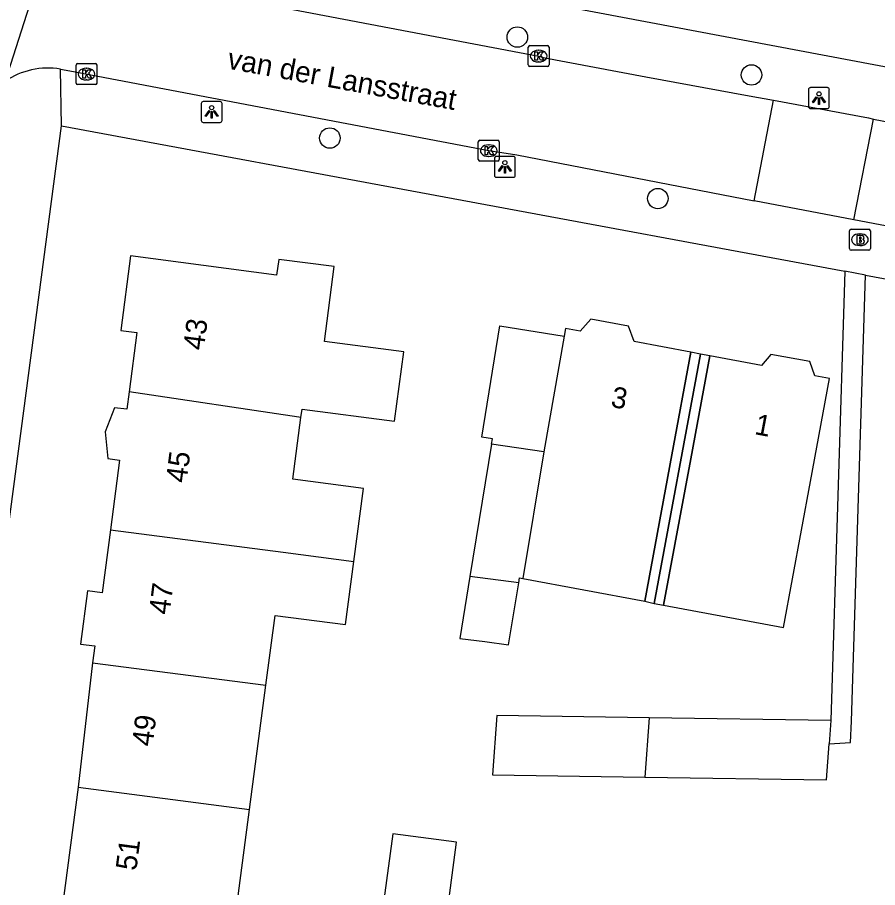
# Model space of a CAD drawing. Extents: x 161258 to 161838, y 380836 to 381727.
# Drawn here: x 161739.61 to 161780.75, y 381501.61 to 381543.22 of the extents above; entities that cross this region are included whole.
import ezdxf

# ---------------------------------------------------------------- set-up
doc = ezdxf.new("R2010")
doc.units = 0
for name, color, linetype in [('IMGEO_Boom', 7, 'Continuous'), ('IMGEO_Brandkraan', 7, 'Continuous'), ('IMGEO_Kolk', 7, 'Continuous'), ('IMGEO_Lichtpunt', 7, 'Continuous'), ('IMGEO_Openbare_ruimte_label', 7, 'Continuous'), ('IMGEO_Pand', 7, 'Continuous'), ('IMGEO_Pand_nummerreeks', 7, 'Continuous'), ('IMGEO_Pand_overbouw', 7, 'Continuous'), ('IMGEO_Rijbaan_lokaal_open', 7, 'Continuous'), ('IMGEO_Voetpad_open', 7, 'Continuous')]:
    doc.layers.add(name, color=color, linetype=linetype)

msp = doc.modelspace()

# ---------------------------------------------------------------- linework, layer by layer
at = {"layer": 'IMGEO_Boom'}
for centre in [(161763.515, 381542.283), (161774.714, 381540.47), (161754.551, 381537.454), (161770.236, 381534.559)]:
    msp.add_circle(centre, 0.489, dxfattribs=at)
at = {"layer": 'IMGEO_Brandkraan'}
for p, q in [((161779.399, 381532.167), (161779.399, 381533.019)), ((161779.474, 381533.093), (161780.326, 381533.093)), ((161779.887, 381532.873), (161779.912, 381532.873)), ((161780.4, 381533.019), (161780.4, 381532.167)), ((161779.91, 381532.313), (161779.885, 381532.313)), ((161780.326, 381532.093), (161779.474, 381532.093))]:
    msp.add_line(p, q, dxfattribs=at)
for points in [[(161779.399, 381532.167), (161779.399, 381533.019)], [(161779.474, 381533.093), (161780.326, 381533.093)], [(161779.747, 381532.793), (161779.747, 381532.393), (161779.96, 381532.393)], [(161779.978, 381532.793), (161779.747, 381532.793)], [(161780.4, 381533.019), (161780.4, 381532.167)], [(161779.926, 381532.712), (161779.872, 381532.712), (161779.872, 381532.636)], [(161779.872, 381532.636), (161779.925, 381532.636)], [(161779.934, 381532.56), (161779.872, 381532.56), (161779.872, 381532.479)], [(161779.872, 381532.479), (161779.934, 381532.479)], [(161780.326, 381532.093), (161779.474, 381532.093)]]:
    msp.add_lwpolyline(points, dxfattribs=at)
for centre, radius, start, end in [((161779.476, 381533.017), 0.0765, 91.552, 178.448), ((161779.476, 381533.017), 0.0765, 91.552, 178.448), ((161779.982, 381532.648), 0.145, 59.4692, 91.5367), ((161780.007, 381532.695), 0.0922, 285.5137, 58.1501), ((161780.324, 381533.017), 0.0765, 1.552, 88.448), ((161780.324, 381533.017), 0.0765, 1.552, 88.448), ((161779.927, 381532.674), 0.0379, 267.8285, 90.9355), ((161779.935, 381532.519), 0.0404, 269.8759, 90.5077), ((161779.966, 381532.644), 0.251, 268.6676, 293.5347), ((161780.012, 381532.503), 0.105, 301.3115, 78.989), ((161779.476, 381532.169), 0.0765, 181.552, 268.448), ((161779.476, 381532.169), 0.0765, 181.552, 268.448), ((161780.324, 381532.169), 0.0765, 271.552, 358.448), ((161780.324, 381532.169), 0.0765, 271.552, 358.448)]:
    msp.add_arc(centre, radius, start, end, dxfattribs=at)
for centre, major_axis, ratio, start_param, end_param in [((161779.886, 381532.593), (-0.387, 0.002), 0.722429, 4.712389, 7.853982), ((161779.911, 381532.593), (-0.39, 0.002), 0.717154, 1.570796, 4.712389)]:
    msp.add_ellipse(centre, major_axis=major_axis, ratio=ratio, start_param=start_param, end_param=end_param, dxfattribs=at)
at = {"layer": 'IMGEO_Kolk'}
for p, q in [((161764.035, 381540.947), (161764.035, 381541.799)), ((161764.11, 381541.873), (161764.962, 381541.873)), ((161764.523, 381541.653), (161764.548, 381541.653)), ((161765.036, 381541.799), (161765.036, 381540.947)), ((161764.546, 381541.093), (161764.521, 381541.093)), ((161742.412, 381540.086), (161742.412, 381540.938)), ((161742.487, 381541.012), (161743.339, 381541.012)), ((161742.9, 381540.792), (161742.925, 381540.792)), ((161743.413, 381540.938), (161743.413, 381540.086)), ((161764.962, 381540.873), (161764.11, 381540.873)), ((161742.923, 381540.232), (161742.898, 381540.232)), ((161743.339, 381540.012), (161742.487, 381540.012)), ((161761.724, 381537.35), (161762.576, 381537.35)), ((161761.649, 381536.424), (161761.649, 381537.276)), ((161762.137, 381537.13), (161762.162, 381537.13)), ((161762.65, 381537.276), (161762.65, 381536.424)), ((161762.16, 381536.57), (161762.135, 381536.57)), ((161762.576, 381536.35), (161761.724, 381536.35))]:
    msp.add_line(p, q, dxfattribs=at)
for points in [[(161764.035, 381540.947), (161764.035, 381541.799)], [(161764.11, 381541.873), (161764.962, 381541.873)], [(161764.356, 381541.573), (161764.479, 381541.573), (161764.479, 381541.422), (161764.609, 381541.573), (161764.773, 381541.573), (161764.627, 381541.422), (161764.78, 381541.173), (161764.628, 381541.173), (161764.543, 381541.337), (161764.479, 381541.27), (161764.479, 381541.173), (161764.356, 381541.173), (161764.356, 381541.573)], [(161765.036, 381541.799), (161765.036, 381540.947)], [(161742.412, 381540.086), (161742.412, 381540.938)], [(161742.487, 381541.012), (161743.339, 381541.012)], [(161742.733, 381540.712), (161742.856, 381540.712), (161742.856, 381540.561), (161742.986, 381540.712), (161743.15, 381540.712), (161743.004, 381540.561), (161743.157, 381540.312), (161743.005, 381540.312), (161742.92, 381540.476), (161742.856, 381540.409), (161742.856, 381540.312), (161742.733, 381540.312), (161742.733, 381540.712)], [(161743.413, 381540.938), (161743.413, 381540.086)], [(161764.962, 381540.873), (161764.11, 381540.873)], [(161743.339, 381540.012), (161742.487, 381540.012)], [(161761.724, 381537.35), (161762.576, 381537.35)], [(161761.649, 381536.424), (161761.649, 381537.276)], [(161761.97, 381537.05), (161762.093, 381537.05), (161762.093, 381536.899), (161762.223, 381537.05), (161762.387, 381537.05), (161762.241, 381536.899), (161762.394, 381536.65), (161762.242, 381536.65), (161762.157, 381536.814), (161762.093, 381536.747), (161762.093, 381536.65), (161761.97, 381536.65), (161761.97, 381537.05)], [(161762.65, 381537.276), (161762.65, 381536.424)], [(161762.576, 381536.35), (161761.724, 381536.35)]]:
    msp.add_lwpolyline(points, dxfattribs=at)
for centre, start, end in [((161764.112, 381541.797), 91.552, 178.448), ((161764.112, 381541.797), 91.552, 178.448), ((161764.96, 381541.797), 1.552, 88.448), ((161764.96, 381541.797), 1.552, 88.448), ((161742.489, 381540.936), 91.552, 178.448), ((161742.489, 381540.936), 91.552, 178.448), ((161743.337, 381540.936), 1.552, 88.448), ((161743.337, 381540.936), 1.552, 88.448), ((161764.112, 381540.949), 181.552, 268.448), ((161764.112, 381540.949), 181.552, 268.448), ((161764.96, 381540.949), 271.552, 358.448), ((161764.96, 381540.949), 271.552, 358.448), ((161742.489, 381540.088), 181.552, 268.448), ((161742.489, 381540.088), 181.552, 268.448), ((161743.337, 381540.088), 271.552, 358.448), ((161743.337, 381540.088), 271.552, 358.448), ((161761.726, 381537.274), 91.552, 178.448), ((161761.726, 381537.274), 91.552, 178.448), ((161762.574, 381537.274), 1.552, 88.448), ((161762.574, 381537.274), 1.552, 88.448), ((161761.726, 381536.426), 181.552, 268.448), ((161761.726, 381536.426), 181.552, 268.448), ((161762.574, 381536.426), 271.552, 358.448), ((161762.574, 381536.426), 271.552, 358.448)]:
    msp.add_arc(centre, 0.0765, start, end, dxfattribs=at)
for centre, major_axis, ratio, start_param, end_param in [((161764.522, 381541.373), (-0.387, 0.002), 0.722429, 4.712389, 7.853982), ((161764.547, 381541.373), (-0.39, 0.002), 0.717154, 1.570796, 4.712389), ((161742.899, 381540.512), (-0.387, 0.002), 0.722429, 4.712389, 7.853982), ((161742.924, 381540.512), (-0.39, 0.002), 0.717154, 1.570796, 4.712389), ((161762.136, 381536.85), (-0.387, 0.002), 0.722429, 4.712389, 7.853982), ((161762.161, 381536.85), (-0.39, 0.002), 0.717154, 1.570796, 4.712389)]:
    msp.add_ellipse(centre, major_axis=major_axis, ratio=ratio, start_param=start_param, end_param=end_param, dxfattribs=at)
at = {"layer": 'IMGEO_Lichtpunt'}
for p, q in [((161778.343, 381539.863), (161777.535, 381539.863)), ((161778.343, 381539.863), (161777.535, 381539.863)), ((161777.441, 381539.768), (161777.441, 381538.961)), ((161777.441, 381539.768), (161777.441, 381538.961)), ((161778.437, 381538.961), (161778.437, 381539.768)), ((161778.437, 381538.961), (161778.437, 381539.768)), ((161748.397, 381539.105), (161748.397, 381538.298)), ((161748.397, 381539.105), (161748.397, 381538.298)), ((161749.299, 381539.2), (161748.491, 381539.2)), ((161749.299, 381539.2), (161748.491, 381539.2)), ((161749.393, 381538.298), (161749.393, 381539.105)), ((161749.393, 381538.298), (161749.393, 381539.105)), ((161777.535, 381538.867), (161778.343, 381538.867)), ((161777.535, 381538.867), (161778.343, 381538.867)), ((161748.491, 381538.204), (161749.299, 381538.204)), ((161748.491, 381538.204), (161749.299, 381538.204)), ((161762.422, 381536.48), (161762.422, 381535.673)), ((161762.422, 381536.48), (161762.422, 381535.673)), ((161763.324, 381536.575), (161762.516, 381536.575)), ((161763.324, 381536.575), (161762.516, 381536.575)), ((161763.418, 381535.673), (161763.418, 381536.48)), ((161763.418, 381535.673), (161763.418, 381536.48)), ((161762.516, 381535.579), (161763.324, 381535.579)), ((161762.516, 381535.579), (161763.324, 381535.579))]:
    msp.add_line(p, q, dxfattribs=at)
for points in [[(161777.815, 381539.432), (161777.854, 381539.404), (161777.666, 381539.142), (161777.628, 381539.169), (161777.815, 381539.432)], [(161777.917, 381539.384), (161777.964, 381539.384), (161777.964, 381539.062), (161777.917, 381539.062), (161777.917, 381539.384)], [(161778.027, 381539.404), (161778.065, 381539.431), (161778.252, 381539.169), (161778.213, 381539.141), (161778.027, 381539.404)], [(161748.771, 381538.769), (161748.81, 381538.741), (161748.622, 381538.479), (161748.584, 381538.506), (161748.771, 381538.769)], [(161748.873, 381538.721), (161748.92, 381538.721), (161748.92, 381538.399), (161748.873, 381538.399), (161748.873, 381538.721)], [(161748.983, 381538.741), (161749.021, 381538.768), (161749.208, 381538.506), (161749.169, 381538.478), (161748.983, 381538.741)], [(161762.796, 381536.144), (161762.835, 381536.116), (161762.647, 381535.854), (161762.609, 381535.881), (161762.796, 381536.144)], [(161762.898, 381536.096), (161762.945, 381536.096), (161762.945, 381535.774), (161762.898, 381535.774), (161762.898, 381536.096)], [(161763.008, 381536.116), (161763.046, 381536.143), (161763.233, 381535.881), (161763.194, 381535.853), (161763.008, 381536.116)]]:
    msp.add_lwpolyline(points, dxfattribs=at)
for centre in [(161777.94, 381539.566), (161748.896, 381538.903), (161762.921, 381536.278)]:
    msp.add_circle(centre, 0.0994, dxfattribs=at)
for centre, start, end in [((161777.535, 381539.768), 90, 180), ((161777.535, 381539.768), 90, 180), ((161778.343, 381539.768), 0, 90), ((161778.343, 381539.768), 0, 90), ((161748.491, 381539.105), 90, 180), ((161748.491, 381539.105), 90, 180), ((161749.299, 381539.105), 0, 90), ((161749.299, 381539.105), 0, 90), ((161777.535, 381538.961), 180, 270), ((161777.535, 381538.961), 180, 270), ((161778.343, 381538.961), 270, 0), ((161778.343, 381538.961), 270, 360), ((161748.491, 381538.298), 180, 270), ((161748.491, 381538.298), 180, 270), ((161749.299, 381538.298), 270, 0), ((161749.299, 381538.298), 270, 360), ((161762.516, 381536.48), 90, 180), ((161762.516, 381536.48), 90, 180), ((161763.324, 381536.48), 0, 90), ((161763.324, 381536.48), 0, 90), ((161762.516, 381535.673), 180, 270), ((161762.516, 381535.673), 180, 270), ((161763.324, 381535.673), 270, 0), ((161763.324, 381535.673), 270, 360)]:
    msp.add_arc(centre, 0.0946, start, end, dxfattribs=at)
at = {"layer": 'IMGEO_Pand'}
for points in [[(161753.165, 381524.089), (161753.218, 381524.492), (161757.645, 381523.909), (161758.082, 381527.23), (161754.289, 381527.729), (161754.759, 381531.303), (161752.104, 381531.652), (161752.005, 381530.898), (161745.023, 381531.818), (161744.553, 381528.249), (161745.322, 381528.147), (161744.95, 381525.322)], [(161763.774, 381516.389), (161769.612, 381515.308), (161770.907, 381522.301), (161771.817, 381527.217), (161769.102, 381527.72), (161768.84, 381528.459), (161767.024, 381528.795), (161766.528, 381528.214), (161765.822, 381528.344), (161765.754, 381527.976)], [(161762.287, 381522.819), (161762.328, 381523.07), (161761.81, 381523.155), (161762.686, 381528.481), (161765.754, 381527.976)], [(161765.754, 381527.976), (161764.784, 381522.447)], [(161770.514, 381515.11), (161776.245, 381514.049), (161777.539, 381521.036), (161778.449, 381525.952), (161777.737, 381526.084), (161777.497, 381526.76), (161775.643, 381527.104), (161775.193, 381526.577), (161772.722, 381527.035), (161771.812, 381522.119), (161770.514, 381515.11)], [(161744.95, 381525.322), (161744.839, 381524.482), (161744.251, 381524.559), (161743.798, 381523.397), (161743.928, 381522.128), (161744.496, 381522.053), (161744.056, 381518.716)], [(161753.165, 381524.089), (161753.058, 381524.103), (161744.95, 381525.322)], [(161755.696, 381517.206), (161756.154, 381520.701), (161752.779, 381521.143), (161753.165, 381524.089)], [(161762.287, 381522.819), (161761.245, 381516.486)], [(161764.784, 381522.447), (161762.287, 381522.819)], [(161764.784, 381522.447), (161763.774, 381516.389)], [(161744.056, 381518.716), (161743.66, 381515.707), (161742.957, 381515.8), (161742.622, 381513.256), (161743.309, 381513.166), (161743.203, 381512.361)], [(161744.056, 381518.716), (161752.321, 381517.644), (161755.696, 381517.206)], [(161751.488, 381511.286), (161751.926, 381514.627), (161755.3, 381514.185), (161755.696, 381517.206)], [(161761.245, 381516.486), (161760.758, 381513.527), (161761.963, 381513.37), (161763.099, 381513.223), (161763.586, 381516.182)], [(161763.586, 381516.182), (161761.245, 381516.486)], [(161763.586, 381516.182), (161763.625, 381516.417), (161763.774, 381516.389)], [(161743.203, 381512.361), (161742.513, 381506.415)], [(161743.203, 381512.361), (161751.488, 381511.286)], [(161750.709, 381505.346), (161751.488, 381511.286)], [(161769.821, 381509.727), (161762.535, 381509.831), (161762.333, 381507.001), (161769.613, 381506.892)], [(161769.821, 381509.727), (161769.613, 381506.892)], [(161778.51, 381509.594), (161769.821, 381509.727)], [(161778.51, 381509.594), (161778.429, 381508.486)], [(161769.613, 381506.892), (161778.302, 381506.761), (161778.429, 381508.486)], [(161742.513, 381506.415), (161741.751, 381500.632), (161742.344, 381500.177), (161743.749, 381500), (161747.305, 381499.552), (161749.906, 381499.217), (161750.009, 381500), (161750.709, 381505.346)], [(161742.513, 381506.415), (161750.709, 381505.346)], [(161759.231, 381495.368), (161759.684, 381498.836), (161759.952, 381498.806), (161760.603, 381503.785), (161757.562, 381504.185), (161756.831, 381498.777), (161754.515, 381498.795), (161754.156, 381498.796), (161753.809, 381495.975), (161754.477, 381495.9)]]:
    msp.add_lwpolyline(points, dxfattribs=at)
at = {"layer": 'IMGEO_Pand_overbouw'}
for points in [[(161769.612, 381515.308), (161770.062, 381515.194), (161772.27, 381527.126), (161771.817, 381527.217), (161770.907, 381522.301)], [(161772.27, 381527.126), (161770.062, 381515.194), (161770.514, 381515.11), (161771.812, 381522.119), (161772.722, 381527.035)]]:
    msp.add_lwpolyline(points, close=True, dxfattribs=at)
at = {"layer": 'IMGEO_Rijbaan_lokaal_open'}
for points in [[(161741.055, 381546.559), (161739.018, 381540.168)], [(161742.875, 381545.494), (161743.113, 381545.444), (161764.536, 381541.372), (161764.753, 381541.307), (161769.655, 381540.387), (161774.599, 381539.471), (161775.772, 381539.26)], [(161741.669, 381540.75), (161742.121, 381540.664), (161762.151, 381536.852), (161763.484, 381536.649), (161768.171, 381535.745), (161774.842, 381534.445)], [(161774.842, 381534.445), (161775.772, 381539.26)], [(161775.772, 381539.26), (161780.309, 381538.416), (161780.553, 381538.362)], [(161779.615, 381533.541), (161780.553, 381538.362)], [(161780.553, 381538.362), (161786.472, 381537.226), (161786.693, 381537.202), (161807.687, 381533.202)], [(161779.615, 381533.541), (161774.842, 381534.445)], [(161807.12, 381528.313), (161806.867, 381528.363), (161785.57, 381532.417), (161779.615, 381533.541)]]:
    msp.add_lwpolyline(points, dxfattribs=at)
msp.add_arc((161741.066, 381537.17), 3.631, 80.4351, 124.3294, dxfattribs=at)
at = {"layer": 'IMGEO_Voetpad_open'}
for points in [[(161742.891, 381548.079), (161781.913, 381540.72)], [(161741.711, 381538.033), (161741.669, 381540.75)], [(161737.48, 381506.08), (161741.711, 381538.033)], [(161741.711, 381538.033), (161779.178, 381531.082)], [(161779.178, 381531.082), (161778.51, 381509.594)], [(161780.173, 381530.897), (161779.178, 381531.082)], [(161778.429, 381508.486), (161779.457, 381508.542), (161779.49, 381509.562), (161780.173, 381530.897)], [(161780.173, 381530.897), (161792.473, 381528.615), (161806.742, 381525.9), (161807.325, 381525.789)]]:
    msp.add_lwpolyline(points, dxfattribs=at)

# ---------------------------------------------------------------- texts
at = {"layer": 'IMGEO_Openbare_ruimte_label'}
msp.add_text('van der Lansstraat', height=1, rotation=349.6337, dxfattribs=at).set_placement((161749.602, 381540.783))
at = {"layer": 'IMGEO_Pand_nummerreeks'}
for s, rotation, p in [('43', 82.4924, (161748.515, 381527.272)), ('3', 349.3532, (161767.944, 381524.607)), ('1', 349.2916, (161774.818, 381523.3)), ('45', 82.6549, (161747.691, 381520.932)), ('47', 82.6549, (161746.878, 381514.63)), ('49', 82.6549, (161746.066, 381508.327)), ('51', 82.4982, (161745.29, 381502.388))]:
    msp.add_text(s, height=1, rotation=rotation, dxfattribs=at).set_placement(p)

doc.saveas('drawing.dxf')
